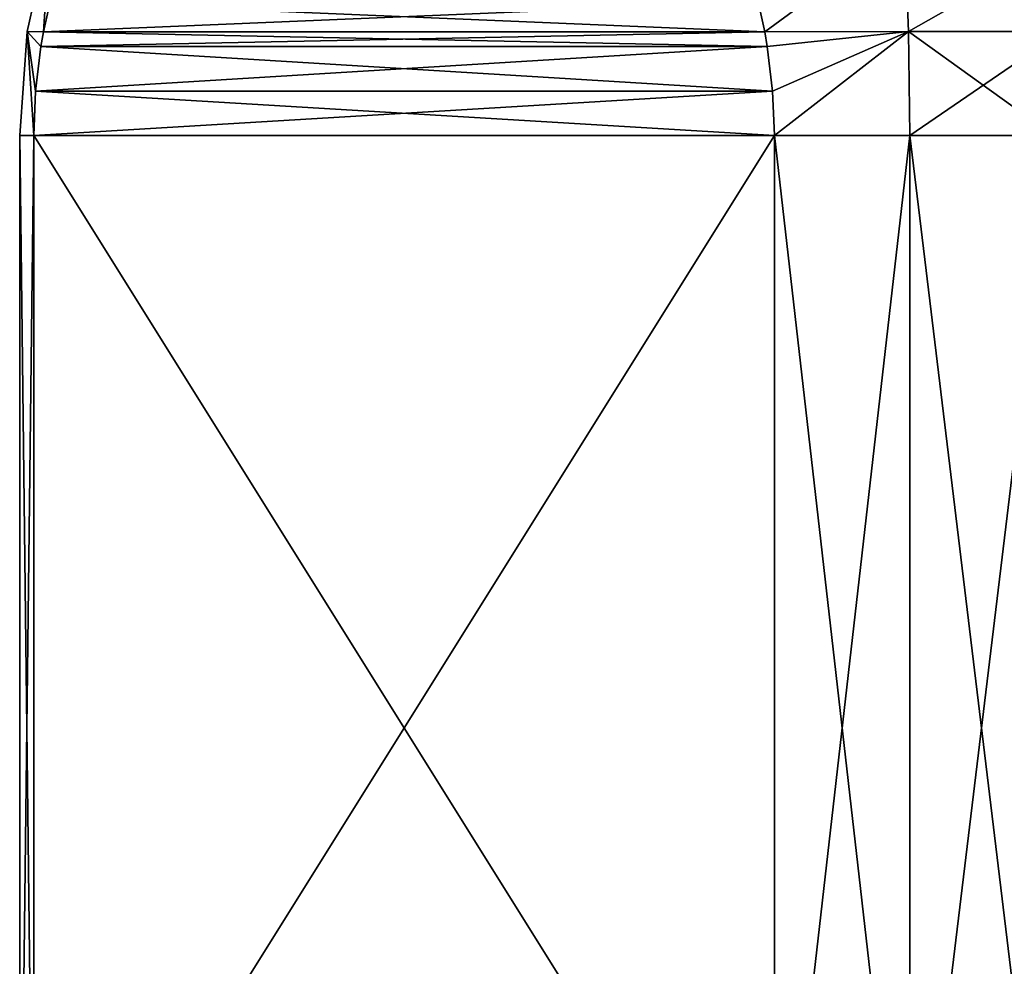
# Model space of a CAD drawing. Header units: millimetres. Extents: x -139 to 106, y -8 to 139.
# Tile 397 of 459: x 63.51 to 70.16, y 34.93 to 41.32. Entities that reach past the tile are written whole.
import ezdxf

# ---------------------------------------------------------------- set-up
doc = ezdxf.new("R2010")
doc.units = ezdxf.units.MM
doc.header["$LTSCALE"] = 53.842063
for name, color, linetype in [('414', 7, 'CONTINUOUS'), ('415', 7, 'CONTINUOUS'), ('424', 7, 'CONTINUOUS'), ('425', 7, 'CONTINUOUS'), ('450', 7, 'CONTINUOUS'), ('451', 7, 'CONTINUOUS')]:
    doc.layers.add(name, color=color, linetype=linetype)

msp = doc.modelspace()

# ---------------------------------------------------------------- linework, layer by layer
at = {"layer": '414', "linetype": 'CONTINUOUS'}
for points in [[(68.6077, 32.5379, 10.3301), (69.5228, 32.5379, 10.969), (68.6077, 40.5379, 10.3301), (68.6077, 32.5379, 10.3301)], [(68.6077, 40.5379, 10.3301), (69.5228, 32.5379, 10.969), (69.5228, 40.5379, 10.969), (68.6077, 40.5379, 10.3301)], [(69.5228, 32.5379, 10.969), (70.4892, 32.5379, 11.527), (69.5228, 40.5379, 10.969), (69.5228, 32.5379, 10.969)], [(69.5228, 40.5379, 10.969), (70.4892, 32.5379, 11.527), (70.4892, 40.5379, 11.527), (69.5228, 40.5379, 10.969)]]:
    msp.add_3dface(points, dxfattribs=at)
at = {"layer": '415', "linetype": 'CONTINUOUS'}
for points in [[(63.6726, 41.2391, -1.7824), (63.5633, 41.2395, -0.5977), (63.718, 41.9306, -0.718), (63.6726, 41.2391, -1.7824)], [(63.5633, 41.2395, -0.5977), (63.5633, 41.2395, 0.5977), (63.718, 41.9306, -0.718), (63.5633, 41.2395, -0.5977)], [(63.5633, 41.2395, 0.5977), (63.6726, 41.2391, 1.7824), (63.718, 41.9306, 0.718), (63.5633, 41.2395, 0.5977)], [(63.718, 41.9306, -0.718), (63.5633, 41.2395, 0.5977), (63.718, 41.9306, 0.718), (63.718, 41.9306, -0.718)], [(63.7167, 41.4414, -1.8587), (63.6726, 41.2391, -1.7824), (63.718, 41.9306, -0.718), (63.7167, 41.4414, -1.8587)], [(63.6726, 41.2391, 1.7824), (63.7167, 41.4412, 1.8586), (63.718, 41.9306, 0.718), (63.6726, 41.2391, 1.7824)], [(68.4987, 41.4414, 10.1413), (68.5427, 41.2391, 10.2176), (69.4862, 41.9306, 10.7099), (68.4987, 41.4414, 10.1413)], [(68.5427, 41.2391, -10.2176), (68.4987, 41.4412, -10.1414), (69.4862, 41.9306, -10.7099), (68.5427, 41.2391, -10.2176)], [(68.5427, 41.2391, 10.2176), (69.5141, 41.2395, 10.9047), (69.4862, 41.9306, 10.7099), (68.5427, 41.2391, 10.2176)], [(69.5141, 41.2395, -10.9047), (68.5427, 41.2391, -10.2176), (69.4862, 41.9306, -10.7099), (69.5141, 41.2395, -10.9047)], [(69.5141, 41.2395, 10.9047), (70.5492, 41.2395, 11.5024), (69.4862, 41.9306, 10.7099), (69.5141, 41.2395, 10.9047)], [(69.4862, 41.9306, 10.7099), (70.5492, 41.2395, 11.5024), (70.7287, 41.9306, 11.4274), (69.4862, 41.9306, 10.7099)], [(70.7287, 41.9306, -11.4275), (69.5141, 41.2395, -10.9047), (69.4862, 41.9306, -10.7099), (70.7287, 41.9306, -11.4275)], [(70.5493, 41.2395, -11.5024), (69.5141, 41.2395, -10.9047), (70.7287, 41.9306, -11.4275), (70.5493, 41.2395, -11.5024)], [(63.512, 40.5379, 0.558), (63.6077, 40.5379, 1.6699), (63.5633, 41.2395, 0.5977), (63.512, 40.5379, 0.558)], [(63.512, 40.5379, -0.558), (63.512, 40.5379, 0.558), (63.5633, 41.2395, -0.5977), (63.512, 40.5379, -0.558)], [(63.5633, 41.2395, -0.5977), (63.512, 40.5379, 0.558), (63.5633, 41.2395, 0.5977), (63.5633, 41.2395, -0.5977)], [(63.6077, 40.5379, -1.6699), (63.512, 40.5379, -0.558), (63.5633, 41.2395, -0.5977), (63.6077, 40.5379, -1.6699)], [(63.5633, 41.2395, 0.5977), (63.6077, 40.5379, 1.6699), (63.6194, 40.8379, 1.6902), (63.5633, 41.2395, 0.5977)], [(63.6194, 40.8379, -1.6902), (63.6077, 40.5379, -1.6699), (63.5633, 41.2395, -0.5977), (63.6194, 40.8379, -1.6902)], [(63.6552, 41.1387, -1.7521), (63.6194, 40.8379, -1.6902), (63.5633, 41.2395, -0.5977), (63.6552, 41.1387, -1.7521)], [(63.6726, 41.2391, -1.7824), (63.6552, 41.1387, -1.7521), (63.5633, 41.2395, -0.5977), (63.6726, 41.2391, -1.7824)], [(63.6726, 41.2391, 1.7824), (63.5633, 41.2395, 0.5977), (63.6552, 41.1386, 1.7521), (63.6726, 41.2391, 1.7824)], [(63.6552, 41.1386, 1.7521), (63.5633, 41.2395, 0.5977), (63.6194, 40.8379, 1.6902), (63.6552, 41.1386, 1.7521)], [(68.5427, 41.2391, 10.2176), (68.5602, 41.1387, 10.2479), (69.5141, 41.2395, 10.9047), (68.5427, 41.2391, 10.2176)], [(68.5427, 41.2391, -10.2176), (69.5141, 41.2395, -10.9047), (68.5602, 41.1386, -10.2479), (68.5427, 41.2391, -10.2176)], [(68.5602, 41.1387, 10.2479), (68.596, 40.8379, 10.3098), (69.5141, 41.2395, 10.9047), (68.5602, 41.1387, 10.2479)], [(68.5602, 41.1386, -10.2479), (69.5141, 41.2395, -10.9047), (68.596, 40.8379, -10.3098), (68.5602, 41.1386, -10.2479)], [(68.596, 40.8379, 10.3098), (68.6077, 40.5379, 10.3301), (69.5141, 41.2395, 10.9047), (68.596, 40.8379, 10.3098)], [(69.5141, 41.2395, -10.9047), (68.6077, 40.5379, -10.3301), (68.596, 40.8379, -10.3098), (69.5141, 41.2395, -10.9047)], [(68.6077, 40.5379, 10.3301), (69.5228, 40.5379, 10.969), (69.5141, 41.2395, 10.9047), (68.6077, 40.5379, 10.3301)], [(69.5228, 40.5379, -10.969), (68.6077, 40.5379, -10.3301), (69.5141, 41.2395, -10.9047), (69.5228, 40.5379, -10.969)], [(69.5228, 40.5379, 10.969), (70.4892, 40.5379, 11.527), (69.5141, 41.2395, 10.9047), (69.5228, 40.5379, 10.969)], [(69.5141, 41.2395, 10.9047), (70.4892, 40.5379, 11.527), (70.5492, 41.2395, 11.5024), (69.5141, 41.2395, 10.9047)], [(70.5493, 41.2395, -11.5024), (69.5228, 40.5379, -10.969), (69.5141, 41.2395, -10.9047), (70.5493, 41.2395, -11.5024)], [(70.4892, 40.5379, -11.527), (69.5228, 40.5379, -10.969), (70.5493, 41.2395, -11.5024), (70.4892, 40.5379, -11.527)]]:
    msp.add_3dface(points, dxfattribs=at)
at = {"layer": '424', "linetype": 'CONTINUOUS'}
for points in [[(63.6726, 41.2391, -1.7824), (63.7167, 41.4414, -1.8587), (68.5427, 41.2391, -10.2176), (63.6726, 41.2391, -1.7824)], [(68.5427, 41.2391, -10.2176), (63.7167, 41.4414, -1.8587), (68.4987, 41.4412, -10.1414), (68.5427, 41.2391, -10.2176)], [(63.6552, 41.1387, -1.7521), (63.6726, 41.2391, -1.7824), (68.5602, 41.1386, -10.2479), (63.6552, 41.1387, -1.7521)], [(63.6726, 41.2391, -1.7824), (68.5427, 41.2391, -10.2176), (68.5602, 41.1386, -10.2479), (63.6726, 41.2391, -1.7824)], [(63.6194, 40.8379, -1.6902), (63.6552, 41.1387, -1.7521), (68.596, 40.8379, -10.3098), (63.6194, 40.8379, -1.6902)], [(63.6552, 41.1387, -1.7521), (68.5602, 41.1386, -10.2479), (68.596, 40.8379, -10.3098), (63.6552, 41.1387, -1.7521)], [(63.6077, 40.5379, -1.6699), (63.6194, 40.8379, -1.6902), (68.6077, 40.5379, -10.3301), (63.6077, 40.5379, -1.6699)], [(68.6077, 40.5379, -10.3301), (63.6194, 40.8379, -1.6902), (68.596, 40.8379, -10.3098), (68.6077, 40.5379, -10.3301)], [(68.6077, 32.5379, -10.3301), (63.6077, 32.5379, -1.6699), (63.6077, 40.5379, -1.6699), (68.6077, 32.5379, -10.3301)], [(68.6077, 32.5379, -10.3301), (63.6077, 40.5379, -1.6699), (68.6077, 40.5379, -10.3301), (68.6077, 32.5379, -10.3301)]]:
    msp.add_3dface(points, dxfattribs=at)
at = {"layer": '425', "linetype": 'CONTINUOUS'}
for points in [[(68.5427, 41.2391, 10.2176), (68.4987, 41.4414, 10.1413), (63.6726, 41.2391, 1.7824), (68.5427, 41.2391, 10.2176)], [(63.6726, 41.2391, 1.7824), (68.4987, 41.4414, 10.1413), (63.7167, 41.4412, 1.8586), (63.6726, 41.2391, 1.7824)], [(68.5602, 41.1387, 10.2479), (68.5427, 41.2391, 10.2176), (63.6552, 41.1386, 1.7521), (68.5602, 41.1387, 10.2479)], [(68.5427, 41.2391, 10.2176), (63.6726, 41.2391, 1.7824), (63.6552, 41.1386, 1.7521), (68.5427, 41.2391, 10.2176)], [(68.596, 40.8379, 10.3098), (68.5602, 41.1387, 10.2479), (63.6194, 40.8379, 1.6902), (68.596, 40.8379, 10.3098)], [(68.5602, 41.1387, 10.2479), (63.6552, 41.1386, 1.7521), (63.6194, 40.8379, 1.6902), (68.5602, 41.1387, 10.2479)], [(68.6077, 40.5379, 10.3301), (68.596, 40.8379, 10.3098), (63.6077, 40.5379, 1.6699), (68.6077, 40.5379, 10.3301)], [(63.6077, 40.5379, 1.6699), (68.596, 40.8379, 10.3098), (63.6194, 40.8379, 1.6902), (63.6077, 40.5379, 1.6699)], [(63.6077, 32.5379, 1.6699), (68.6077, 32.5379, 10.3301), (68.6077, 40.5379, 10.3301), (63.6077, 32.5379, 1.6699)], [(63.6077, 32.5379, 1.6699), (68.6077, 40.5379, 10.3301), (63.6077, 40.5379, 1.6699), (63.6077, 32.5379, 1.6699)]]:
    msp.add_3dface(points, dxfattribs=at)
at = {"layer": '450', "linetype": 'CONTINUOUS'}
for points in [[(63.6077, 32.5379, -1.6699), (63.512, 32.5379, -0.558), (63.6077, 40.5379, -1.6699), (63.6077, 32.5379, -1.6699)], [(63.512, 32.5379, -0.558), (63.512, 32.5379, 0.558), (63.512, 40.5379, -0.558), (63.512, 32.5379, -0.558)], [(63.512, 32.5379, -0.558), (63.512, 40.5379, -0.558), (63.6077, 40.5379, -1.6699), (63.512, 32.5379, -0.558)], [(63.512, 32.5379, 0.558), (63.6077, 32.5379, 1.6699), (63.512, 40.5379, 0.558), (63.512, 32.5379, 0.558)], [(63.512, 32.5379, 0.558), (63.512, 40.5379, 0.558), (63.512, 40.5379, -0.558), (63.512, 32.5379, 0.558)], [(63.6077, 32.5379, 1.6699), (63.6077, 40.5379, 1.6699), (63.512, 40.5379, 0.558), (63.6077, 32.5379, 1.6699)]]:
    msp.add_3dface(points, dxfattribs=at)
at = {"layer": '451', "linetype": 'CONTINUOUS'}
for points in [[(69.5228, 32.5379, -10.969), (68.6077, 32.5379, -10.3301), (69.5228, 40.5379, -10.969), (69.5228, 32.5379, -10.969)], [(68.6077, 32.5379, -10.3301), (68.6077, 40.5379, -10.3301), (69.5228, 40.5379, -10.969), (68.6077, 32.5379, -10.3301)], [(70.4892, 32.5379, -11.527), (69.5228, 32.5379, -10.969), (70.4892, 40.5379, -11.527), (70.4892, 32.5379, -11.527)], [(69.5228, 32.5379, -10.969), (69.5228, 40.5379, -10.969), (70.4892, 40.5379, -11.527), (69.5228, 32.5379, -10.969)]]:
    msp.add_3dface(points, dxfattribs=at)

doc.saveas('drawing.dxf')
